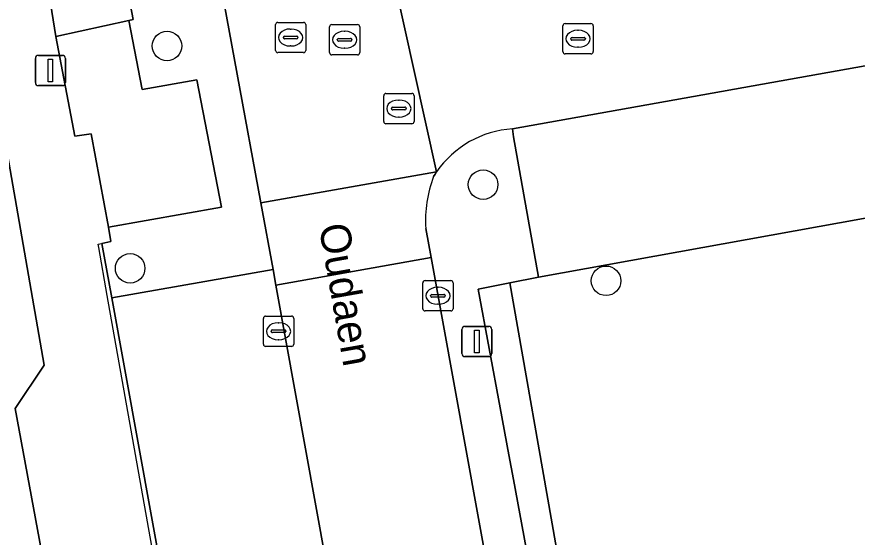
# Model space of a CAD drawing. Extents: x 157793 to 159380, y 380877 to 382313.
# Drawn here: x 158458.55 to 158486.3, y 381465.53 to 381482.72 of the extents above; entities that cross this region are included whole.
import ezdxf

# ---------------------------------------------------------------- set-up
doc = ezdxf.new("R2010")
doc.units = 0
for name, color, linetype in [('IMGEO_Boom', 7, 'Continuous'), ('IMGEO_Erf', 7, 'Continuous'), ('IMGEO_Groenvoorziening', 7, 'Continuous'), ('IMGEO_Kolk', 7, 'Continuous'), ('IMGEO_Lichtmast', 7, 'Continuous'), ('IMGEO_Muur', 7, 'Continuous'), ('IMGEO_Openbare_ruimte_label', 7, 'Continuous'), ('IMGEO_Parkeervlak_open', 7, 'Continuous'), ('IMGEO_Rijbaan_lokaal_open', 7, 'Continuous'), ('IMGEO_Rioolput', 7, 'Continuous'), ('IMGEO_Voetpad_op_trap', 7, 'Continuous'), ('IMGEO_Voetpad_open', 7, 'Continuous')]:
    doc.layers.add(name, color=color, linetype=linetype)

msp = doc.modelspace()

# ---------------------------------------------------------------- linework, layer by layer
at = {"layer": 'IMGEO_Boom'}
for centre in [(158463.51, 381481.753), (158473.947, 381477.173), (158462.293, 381474.409), (158478.006, 381473.996)]:
    msp.add_circle(centre, 0.489, dxfattribs=at)
at = {"layer": 'IMGEO_Erf'}
msp.add_lwpolyline([(158440.515, 381445.553), (158459.22, 381448.998), (158461.076, 381449.936), (158461.782, 381451.943), (158458.501, 381469.78), (158459.455, 381471.215), (158458.154, 381478.676)], dxfattribs=at)
at = {"layer": 'IMGEO_Groenvoorziening'}
for points in [[(158498.033, 381478.134), (158475.778, 381474.121), (158474.829, 381473.929), (158476.342, 381465.339), (158477.261, 381460.078), (158480.421, 381458.144), (158482.824, 381458.563), (158482.296, 381461.698), (158483.271, 381461.877), (158484.862, 381462.169), (158495.629, 381464.147), (158500.423, 381465.027)], [(158484.862, 381462.169), (158483.271, 381461.877), (158482.296, 381461.698), (158482.824, 381458.563), (158480.421, 381458.144), (158477.261, 381460.078), (158476.342, 381465.339), (158474.829, 381473.929), (158473.787, 381473.718), (158474.512, 381469.806), (158474.8, 381468.248), (158474.951, 381467.43), (158475.37, 381465.169), (158476.278, 381460.267), (158477.045, 381459.102), (158478.248, 381457.275), (158481.686, 381456.385), (158484.144, 381456.824), (158485.769, 381457.114)]]:
    msp.add_lwpolyline(points, close=True, dxfattribs=at)
at = {"layer": 'IMGEO_Kolk'}
for p, q in [((158476.581, 381481.566), (158476.581, 381482.418)), ((158476.656, 381482.492), (158477.508, 381482.492)), ((158477.582, 381482.418), (158477.582, 381481.566)), ((158476.84, 381481.986), (158476.84, 381481.998)), ((158476.883, 381482.035), (158477.281, 381482.035)), ((158477.069, 381482.272), (158477.094, 381482.272)), ((158477.324, 381481.998), (158477.324, 381481.986)), ((158477.278, 381481.949), (158476.88, 381481.949)), ((158477.508, 381481.492), (158476.656, 381481.492)), ((158477.092, 381481.712), (158477.067, 381481.712)), ((158472.03, 381474.002), (158472.882, 381474.002)), ((158471.955, 381473.076), (158471.955, 381473.928)), ((158472.443, 381473.782), (158472.468, 381473.782)), ((158472.956, 381473.928), (158472.956, 381473.076)), ((158472.214, 381473.496), (158472.214, 381473.508)), ((158472.652, 381473.459), (158472.254, 381473.459)), ((158472.257, 381473.545), (158472.655, 381473.545)), ((158472.698, 381473.508), (158472.698, 381473.496)), ((158472.466, 381473.222), (158472.441, 381473.222)), ((158472.882, 381473.002), (158472.03, 381473.002)), ((158466.692, 381471.903), (158466.692, 381472.755)), ((158466.767, 381472.829), (158467.619, 381472.829)), ((158467.18, 381472.609), (158467.205, 381472.609)), ((158467.693, 381472.755), (158467.693, 381471.903)), ((158466.951, 381472.323), (158466.951, 381472.335)), ((158467.389, 381472.286), (158466.991, 381472.286)), ((158466.994, 381472.372), (158467.392, 381472.372)), ((158467.435, 381472.335), (158467.435, 381472.323)), ((158467.203, 381472.049), (158467.178, 381472.049)), ((158467.619, 381471.829), (158466.767, 381471.829))]:
    msp.add_line(p, q, dxfattribs=at)
for points in [[(158476.581, 381481.566), (158476.581, 381482.418)], [(158476.656, 381482.492), (158477.508, 381482.492)], [(158477.582, 381482.418), (158477.582, 381481.566)], [(158477.508, 381481.492), (158476.656, 381481.492)], [(158472.03, 381474.002), (158472.882, 381474.002)], [(158471.955, 381473.076), (158471.955, 381473.928)], [(158472.956, 381473.928), (158472.956, 381473.076)], [(158472.882, 381473.002), (158472.03, 381473.002)], [(158466.692, 381471.903), (158466.692, 381472.755)], [(158466.767, 381472.829), (158467.619, 381472.829)], [(158467.693, 381472.755), (158467.693, 381471.903)], [(158467.619, 381471.829), (158466.767, 381471.829)]]:
    msp.add_lwpolyline(points, dxfattribs=at)
for centre, radius, start, end in [((158476.658, 381482.416), 0.0765, 91.552, 178.448), ((158476.658, 381482.416), 0.0765, 91.552, 178.448), ((158477.506, 381482.416), 0.0765, 1.552, 88.448), ((158477.506, 381482.416), 0.0765, 1.552, 88.448), ((158476.88, 381481.995), 0.0403, 85.8775, 175.7526), ((158477.285, 381481.997), 0.0386, 1.7309, 96.639), ((158476.877, 381481.985), 0.0366, 178.938, 274.7102), ((158477.281, 381481.992), 0.043, 264.8664, 352.4533), ((158476.658, 381481.568), 0.0765, 181.552, 268.448), ((158476.658, 381481.568), 0.0765, 181.552, 268.448), ((158477.506, 381481.568), 0.0765, 271.552, 358.448), ((158477.506, 381481.568), 0.0765, 271.552, 358.448), ((158472.032, 381473.926), 0.0765, 91.552, 178.448), ((158472.032, 381473.926), 0.0765, 91.552, 178.448), ((158472.88, 381473.926), 0.0765, 1.552, 88.448), ((158472.88, 381473.926), 0.0765, 1.552, 88.448), ((158472.254, 381473.505), 0.0403, 85.8775, 175.7526), ((158472.251, 381473.495), 0.0366, 178.938, 274.7102), ((158472.655, 381473.502), 0.043, 264.8664, 352.4533), ((158472.659, 381473.507), 0.0386, 1.7309, 96.639), ((158472.032, 381473.078), 0.0765, 181.552, 268.448), ((158472.032, 381473.078), 0.0765, 181.552, 268.448), ((158472.88, 381473.078), 0.0765, 271.552, 358.448), ((158472.88, 381473.078), 0.0765, 271.552, 358.448), ((158466.769, 381472.753), 0.0765, 91.552, 178.448), ((158466.769, 381472.753), 0.0765, 91.552, 178.448), ((158467.617, 381472.753), 0.0765, 1.552, 88.448), ((158467.617, 381472.753), 0.0765, 1.552, 88.448), ((158466.991, 381472.332), 0.0403, 85.8775, 175.7526), ((158466.988, 381472.322), 0.0366, 178.938, 274.7102), ((158467.392, 381472.329), 0.043, 264.8664, 352.4533), ((158467.396, 381472.334), 0.0386, 1.7309, 96.639), ((158466.769, 381471.905), 0.0765, 181.552, 268.448), ((158466.769, 381471.905), 0.0765, 181.552, 268.448), ((158467.617, 381471.905), 0.0765, 271.552, 358.448), ((158467.617, 381471.905), 0.0765, 271.552, 358.448)]:
    msp.add_arc(centre, radius, start, end, dxfattribs=at)
for centre, major_axis, ratio, start_param, end_param in [((158477.068, 381481.992), (-0.387, 0.002), 0.722429, 4.712389, 7.853982), ((158477.093, 381481.992), (-0.39, 0.002), 0.717154, 1.570796, 4.712389), ((158472.442, 381473.502), (-0.387, 0.002), 0.722429, 4.712389, 7.853982), ((158472.467, 381473.502), (-0.39, 0.002), 0.717154, 1.570796, 4.712389), ((158467.179, 381472.329), (-0.387, 0.002), 0.722429, 4.712389, 7.853982), ((158467.204, 381472.329), (-0.39, 0.002), 0.717154, 1.570796, 4.712389)]:
    msp.add_ellipse(centre, major_axis=major_axis, ratio=ratio, start_param=start_param, end_param=end_param, dxfattribs=at)
at = {"layer": 'IMGEO_Lichtmast'}
for p, q in [((158459.264, 381481.443), (158460.054, 381481.443)), ((158460.054, 381481.443), (158459.264, 381481.443)), ((158459.164, 381480.543), (158459.164, 381481.343)), ((158459.164, 381481.343), (158459.164, 381480.543)), ((158460.154, 381481.343), (158460.154, 381480.543)), ((158460.154, 381480.543), (158460.154, 381481.343)), ((158460.054, 381480.443), (158459.264, 381480.443)), ((158459.264, 381480.443), (158460.054, 381480.443)), ((158473.245, 381471.591), (158473.245, 381472.391)), ((158473.245, 381472.391), (158473.245, 381471.591)), ((158473.345, 381472.491), (158474.135, 381472.491)), ((158474.135, 381472.491), (158473.345, 381472.491)), ((158474.235, 381472.391), (158474.235, 381471.591)), ((158474.235, 381471.591), (158474.235, 381472.391)), ((158474.135, 381471.491), (158473.345, 381471.491)), ((158473.345, 381471.491), (158474.135, 381471.491))]:
    msp.add_line(p, q, dxfattribs=at)
for points in [[(158459.584, 381481.318), (158459.734, 381481.318), (158459.734, 381480.568), (158459.584, 381480.568), (158459.584, 381481.318)], [(158473.665, 381472.366), (158473.815, 381472.366), (158473.815, 381471.616), (158473.665, 381471.616), (158473.665, 381472.366)]]:
    msp.add_lwpolyline(points, dxfattribs=at)
for centre, start, end in [((158459.264, 381481.343), 90, 180), ((158459.264, 381481.343), 90, 180), ((158460.054, 381481.343), 0, 90), ((158460.054, 381481.343), 360, 90), ((158459.264, 381480.543), 180, 270), ((158459.264, 381480.543), 180, 270), ((158460.054, 381480.543), 270, 0), ((158460.054, 381480.543), 270, 0), ((158473.345, 381472.391), 90, 180), ((158473.345, 381472.391), 90, 180), ((158474.135, 381472.391), 0, 90), ((158474.135, 381472.391), 360, 90), ((158473.345, 381471.591), 180, 270), ((158473.345, 381471.591), 180, 270), ((158474.135, 381471.591), 270, 0), ((158474.135, 381471.591), 270, 0)]:
    msp.add_arc(centre, 0.1, start, end, dxfattribs=at)
at = {"layer": 'IMGEO_Muur'}
for points in [[(158459.84, 381482.067), (158462.247, 381482.6)], [(158462.247, 381482.6), (158462.694, 381480.311), (158464.498, 381480.633)], [(158464.498, 381480.633), (158465.304, 381476.426)], [(158461.573, 381475.767), (158461.009, 381478.854)], [(158461.257, 381475.092), (158461.238, 381475.202), (158461.659, 381475.3), (158461.573, 381475.767)], [(158461.539, 381473.512), (158461.257, 381475.092)], [(158463.266, 381463.806), (158461.539, 381473.512)]]:
    msp.add_lwpolyline(points, dxfattribs=at)
at = {"layer": 'IMGEO_Parkeervlak_open'}
msp.add_lwpolyline([(158499.416, 381478.899), (158499.255, 381479.799), (158498.64, 381483.251), (158474.913, 381479.015), (158474.956, 381478.757), (158475.778, 381474.121), (158498.033, 381478.134), (158499.505, 381478.4)], close=True, dxfattribs=at)
msp.add_lwpolyline([(158470.405, 381455.632), (158467.106, 381473.853), (158467.012, 381474.373), (158461.685, 381473.432), (158463.45, 381463.721), (158462.393, 381463.505), (158463.831, 381455.433), (158469.321, 381456.357)], dxfattribs=at)
at = {"layer": 'IMGEO_Rijbaan_lokaal_open'}
for points in [[(158459.881, 381511.609), (158460.502, 381508.718), (158461.078, 381506.194), (158462.086, 381501.291), (158465.044, 381485.079), (158466.608, 381476.568), (158472.41, 381477.598), (158470.981, 381484.069)], [(158474.913, 381479.015), (158498.64, 381483.251), (158510.116, 381485.277), (158515.117, 381489.311), (158516.831, 381489.398), (158555.002, 381496.206), (158555.386, 381496.154), (158561.016, 381494.215), (158562.162, 381493.846), (158562.833, 381493.748), (158588.345, 381498.18)], [(158470.981, 381484.069), (158472.41, 381477.598)], [(158472.309, 381477.444), (158472.359, 381477.522), (158472.41, 381477.598), (158466.608, 381476.568), (158467.012, 381474.373), (158467.106, 381473.853), (158472.227, 381474.764), (158472.052, 381475.724)], [(158474.929, 381459.896), (158472.227, 381474.764), (158467.106, 381473.853), (158470.405, 381455.632), (158470.775, 381453.551), (158470.981, 381452.956), (158471.368, 381452.418)]]:
    msp.add_lwpolyline(points, dxfattribs=at)
for centre, radius, start, end in [((158475.123, 381475.725), 3.296, 93.6493, 145.3809), ((158476.316, 381475.966), 4.271, 159.7552, 183.2484)]:
    msp.add_arc(centre, radius, start, end, dxfattribs=at)
at = {"layer": 'IMGEO_Rioolput'}
for p, q in [((158467.092, 381481.607), (158467.092, 381482.459)), ((158467.167, 381482.533), (158468.019, 381482.533)), ((158467.58, 381482.313), (158467.605, 381482.313)), ((158468.093, 381482.459), (158468.093, 381481.607)), ((158468.874, 381481.533), (158468.874, 381482.385)), ((158468.949, 381482.459), (158469.801, 381482.459)), ((158469.875, 381482.385), (158469.875, 381481.533)), ((158467.351, 381482.027), (158467.351, 381482.039)), ((158467.394, 381482.076), (158467.792, 381482.076)), ((158467.835, 381482.039), (158467.835, 381482.027)), ((158469.176, 381482.002), (158469.574, 381482.002)), ((158469.362, 381482.239), (158469.387, 381482.239)), ((158467.789, 381481.99), (158467.391, 381481.99)), ((158467.603, 381481.753), (158467.578, 381481.753)), ((158469.133, 381481.953), (158469.133, 381481.965)), ((158469.571, 381481.916), (158469.173, 381481.916)), ((158469.617, 381481.965), (158469.617, 381481.953)), ((158468.019, 381481.533), (158467.167, 381481.533)), ((158469.801, 381481.459), (158468.949, 381481.459)), ((158469.385, 381481.679), (158469.36, 381481.679)), ((158470.665, 381479.26), (158470.665, 381480.112)), ((158470.74, 381480.186), (158471.592, 381480.186)), ((158471.666, 381480.112), (158471.666, 381479.26)), ((158471.153, 381479.966), (158471.178, 381479.966)), ((158470.924, 381479.68), (158470.924, 381479.692)), ((158471.362, 381479.643), (158470.964, 381479.643)), ((158470.967, 381479.729), (158471.365, 381479.729)), ((158471.408, 381479.692), (158471.408, 381479.68)), ((158471.176, 381479.406), (158471.151, 381479.406)), ((158471.592, 381479.186), (158470.74, 381479.186))]:
    msp.add_line(p, q, dxfattribs=at)
for points in [[(158467.092, 381481.607), (158467.092, 381482.459)], [(158467.167, 381482.533), (158468.019, 381482.533)], [(158468.093, 381482.459), (158468.093, 381481.607)], [(158468.874, 381481.533), (158468.874, 381482.385)], [(158468.949, 381482.459), (158469.801, 381482.459)], [(158469.875, 381482.385), (158469.875, 381481.533)], [(158468.019, 381481.533), (158467.167, 381481.533)], [(158469.801, 381481.459), (158468.949, 381481.459)], [(158470.665, 381479.26), (158470.665, 381480.112)], [(158470.74, 381480.186), (158471.592, 381480.186)], [(158471.666, 381480.112), (158471.666, 381479.26)], [(158471.592, 381479.186), (158470.74, 381479.186)]]:
    msp.add_lwpolyline(points, dxfattribs=at)
for centre, radius, start, end in [((158467.169, 381482.457), 0.0765, 91.552, 178.448), ((158467.169, 381482.457), 0.0765, 91.552, 178.448), ((158468.017, 381482.457), 0.0765, 1.552, 88.448), ((158468.017, 381482.457), 0.0765, 1.552, 88.448), ((158468.951, 381482.383), 0.0765, 91.552, 178.448), ((158468.951, 381482.383), 0.0765, 91.552, 178.448), ((158469.799, 381482.383), 0.0765, 1.552, 88.448), ((158469.799, 381482.383), 0.0765, 1.552, 88.448), ((158467.391, 381482.036), 0.0403, 85.8775, 175.7526), ((158467.388, 381482.026), 0.0366, 178.938, 274.7102), ((158467.792, 381482.033), 0.043, 264.8664, 352.4533), ((158467.796, 381482.038), 0.0386, 1.7309, 96.639), ((158469.173, 381481.962), 0.0403, 85.8775, 175.7526), ((158469.578, 381481.964), 0.0386, 1.7309, 96.639), ((158469.17, 381481.952), 0.0366, 178.938, 274.7102), ((158469.574, 381481.959), 0.043, 264.8664, 352.4533), ((158467.169, 381481.609), 0.0765, 181.552, 268.448), ((158467.169, 381481.609), 0.0765, 181.552, 268.448), ((158468.017, 381481.609), 0.0765, 271.552, 358.448), ((158468.017, 381481.609), 0.0765, 271.552, 358.448), ((158468.951, 381481.535), 0.0765, 181.552, 268.448), ((158468.951, 381481.535), 0.0765, 181.552, 268.448), ((158469.799, 381481.535), 0.0765, 271.552, 358.448), ((158469.799, 381481.535), 0.0765, 271.552, 358.448), ((158470.742, 381480.11), 0.0765, 91.552, 178.448), ((158470.742, 381480.11), 0.0765, 91.552, 178.448), ((158471.59, 381480.11), 0.0765, 1.552, 88.448), ((158471.59, 381480.11), 0.0765, 1.552, 88.448), ((158470.964, 381479.689), 0.0403, 85.8775, 175.7526), ((158470.961, 381479.679), 0.0366, 178.938, 274.7102), ((158471.365, 381479.686), 0.043, 264.8664, 352.4533), ((158471.369, 381479.691), 0.0386, 1.7309, 96.639), ((158470.742, 381479.262), 0.0765, 181.552, 268.448), ((158470.742, 381479.262), 0.0765, 181.552, 268.448), ((158471.59, 381479.262), 0.0765, 271.552, 358.448), ((158471.59, 381479.262), 0.0765, 271.552, 358.448)]:
    msp.add_arc(centre, radius, start, end, dxfattribs=at)
for centre, major_axis, ratio, start_param, end_param in [((158467.579, 381482.033), (-0.387, 0.002), 0.722429, 4.712389, 7.853982), ((158467.604, 381482.033), (-0.39, 0.002), 0.717154, 1.570796, 4.712389), ((158469.361, 381481.959), (-0.387, 0.002), 0.722429, 4.712389, 7.853982), ((158469.386, 381481.959), (-0.39, 0.002), 0.717154, 1.570796, 4.712389), ((158471.152, 381479.686), (-0.387, 0.002), 0.722429, 4.712389, 7.853982), ((158471.177, 381479.686), (-0.39, 0.002), 0.717154, 1.570796, 4.712389)]:
    msp.add_ellipse(centre, major_axis=major_axis, ratio=ratio, start_param=start_param, end_param=end_param, dxfattribs=at)
at = {"layer": 'IMGEO_Voetpad_op_trap'}
msp.add_lwpolyline([(158462.061, 381484.366), (158462.037, 381484.493), (158459.76, 381484.049), (158459.535, 381484.005), (158459.84, 381482.067), (158462.247, 381482.6), (158462.39, 381482.628)], close=True, dxfattribs=at)
at = {"layer": 'IMGEO_Voetpad_open'}
for points in [[(158458.154, 381478.676), (158459.455, 381471.215), (158458.501, 381469.78), (158461.782, 381451.943), (158461.076, 381449.936), (158461.278, 381449.879), (158464.449, 381450.402), (158463.627, 381455.27), (158463.697, 381455.282), (158463.853, 381455.31), (158463.831, 381455.433), (158462.393, 381463.505), (158463.45, 381463.721), (158461.685, 381473.432), (158461.358, 381475.23), (158461.659, 381475.3), (158461.573, 381475.767), (158461.009, 381478.854), (158460.471, 381478.771), (158459.84, 381482.067), (158459.535, 381484.005), (158459.76, 381484.049), (158456.836, 381500.324)], [(158474.956, 381478.757), (158474.913, 381479.015)], [(158485.839, 381456.724), (158485.769, 381457.114), (158484.144, 381456.824), (158481.686, 381456.385), (158478.248, 381457.275), (158477.045, 381459.102), (158476.278, 381460.267), (158475.37, 381465.169), (158474.951, 381467.43), (158474.8, 381468.248), (158474.512, 381469.806), (158473.787, 381473.718), (158474.829, 381473.929), (158475.778, 381474.121), (158474.956, 381478.757)], [(158472.41, 381477.598), (158472.359, 381477.522), (158472.309, 381477.444)], [(158472.052, 381475.724), (158472.227, 381474.764), (158474.929, 381459.896)]]:
    msp.add_lwpolyline(points, dxfattribs=at)
for points in [[(158466.608, 381476.568), (158465.044, 381485.079), (158462.037, 381484.493), (158462.061, 381484.366), (158462.39, 381482.628), (158462.247, 381482.6), (158462.694, 381480.311), (158464.498, 381480.633), (158465.304, 381476.426), (158461.573, 381475.767), (158461.659, 381475.3), (158461.358, 381475.23), (158461.685, 381473.432), (158467.012, 381474.373)], [(158461.573, 381475.767), (158465.304, 381476.426), (158464.498, 381480.633), (158462.694, 381480.311), (158462.247, 381482.6), (158459.84, 381482.067), (158460.471, 381478.771), (158461.009, 381478.854)]]:
    msp.add_lwpolyline(points, close=True, dxfattribs=at)
for centre, radius, start, end in [((158475.123, 381475.725), 3.296, 93.6493, 145.3809), ((158476.316, 381475.966), 4.271, 159.7552, 183.2484)]:
    msp.add_arc(centre, radius, start, end, dxfattribs=at)

# ---------------------------------------------------------------- texts
at = {"layer": 'IMGEO_Openbare_ruimte_label'}
msp.add_text('Oudaen', height=1, rotation=280.0179, dxfattribs=at).set_placement((158468.519, 381475.806))

doc.saveas('drawing.dxf')
